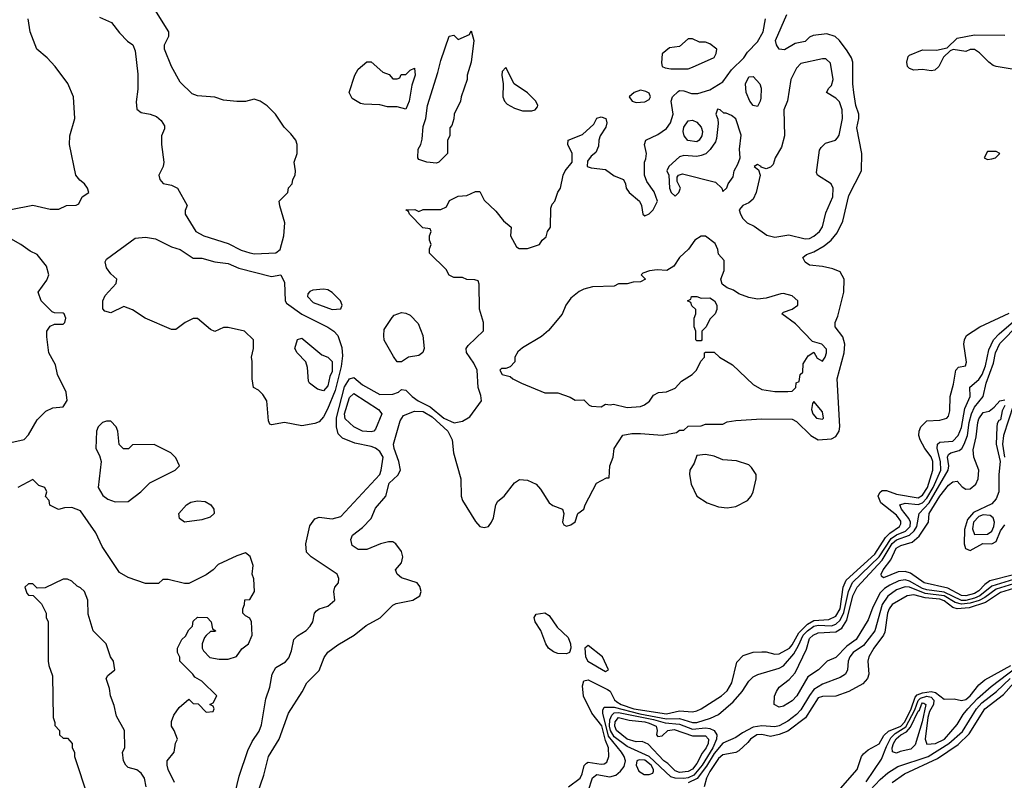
# Model space of a CAD drawing. Header units: inches. Extents: x 2380249 to 2585472, y 382747 to 546448.
# Tile 524 of 626: x 2533050 to 2537587, y 466420 to 469926. Entities that reach past the tile are written whole.
import ezdxf

# ---------------------------------------------------------------- set-up
doc = ezdxf.new("R2010")
doc.units = ezdxf.units.IN
doc.header["$MEASUREMENT"] = 0
doc.layers.add('C5436', color=7, linetype='Continuous')

msp = doc.modelspace()

# ---------------------------------------------------------------- linework, layer by layer
at = {"layer": 'C5436', "color": 4}
for points, elevation in [([(2533417.5, 469937.5), (2533473, 469913), (2533510, 469864.7), (2533547.1, 469827.1), (2533572, 469810), (2533582.8, 469782.8), (2533594.4, 469674.4), (2533594.6, 469605.4), (2533587.1, 469547.1), (2533590, 469514), (2533610, 469498), (2533650.9, 469490.9), (2533679.8, 469479.8), (2533702, 469462), (2533716.9, 469436.9), (2533716.9, 469423.1), (2533702.8, 469390), (2533702.8, 469350), (2533714, 469270), (2533710.6, 469249.4), (2533691, 469210), (2533696, 469190), (2533710.9, 469170.9), (2533750, 469162.8), (2533778, 469150), (2533822, 469070), (2533812.7, 469047.3), (2533812, 469030), (2533861, 468950), (2533898, 468930), (2534010, 468894.8), (2534070, 468864), (2534110, 468850.8), (2534132.7, 468847.3), (2534230, 468851), (2534250, 468867.3), (2534266.6, 468930), (2534271.8, 468990), (2534248.4, 469068.4), (2534246, 469090), (2534286, 469130), (2534288.4, 469151.6), (2534306, 469170), (2534308, 469190), (2534319, 469210), (2534321.2, 469230), (2534315.3, 469270), (2534328.7, 469310), (2534328.7, 469350), (2534322, 469370), (2534300.2, 469400.2), (2534268.7, 469430), (2534228.7, 469490), (2534190, 469528.7), (2534158, 469550), (2534130, 469559), (2534090, 469549), (2534050, 469549), (2533990, 469555.3), (2533950, 469568.7), (2533870, 469575.3), (2533844.7, 469584.7), (2533790, 469638), (2533749, 469710), (2533718, 469790), (2533718, 469810), (2533738, 469850), (2533738, 469870), (2533665.6, 469985.6)], 32), ([(2534144.7, 466355.3), (2534175.5, 466444.5), (2534197.2, 466530), (2534245.2, 466610), (2534288.7, 466730), (2534352.1, 466827.9), (2534372.7, 466870), (2534430, 466926.8), (2534453.3, 466986.7), (2534469.6, 467010.4), (2534515.3, 467044.7), (2534590.9, 467089.1), (2534646.2, 467133.8), (2534710.9, 467169.1), (2534770, 467227.7), (2534785.4, 467234.6), (2534862, 467250), (2534893.2, 467270), (2534899.3, 467290), (2534894.2, 467314.2), (2534882, 467330), (2534810, 467354), (2534788.7, 467370), (2534782, 467390), (2534810, 467422), (2534816, 467450), (2534810, 467475.3), (2534784, 467510), (2534770, 467519.3), (2534750, 467519.3), (2534712, 467510), (2534650, 467484), (2534610, 467484), (2534582.7, 467502.7), (2534575.3, 467530), (2534584, 467550), (2534630, 467584.9), (2534670, 467627.3), (2534690, 467674.8), (2534737, 467730), (2534752.3, 467790), (2534792.8, 467827.2), (2534805.1, 467850), (2534797.7, 467890), (2534775.4, 467950), (2534773.3, 467970), (2534802.7, 468077.3), (2534818, 468102), (2534870, 468121.8), (2534910, 468120.9), (2534950, 468095), (2535022.3, 468030), (2535042.7, 467990), (2535048.6, 467930), (2535082.6, 467810), (2535084.4, 467730), (2535090.3, 467710), (2535150, 467613), (2535170, 467590.7), (2535190, 467584.9), (2535210, 467590.7), (2535224.5, 467610), (2535233, 467630), (2535244.5, 467690), (2535253.6, 467706.4), (2535282.7, 467730), (2535330, 467791), (2535352.5, 467807.5), (2535390, 467804), (2535430, 467784.9), (2535450, 467762), (2535490, 467699.1), (2535507.2, 467687.2), (2535551, 467670), (2535557.3, 467650), (2535551.3, 467610), (2535558, 467598), (2535570, 467591.3), (2535590, 467598), (2535608.9, 467611.1), (2535622, 467650), (2535649.3, 467670.7), (2535655.1, 467690), (2535708.7, 467790), (2535754, 467814), (2535766, 467814), (2535769, 467870), (2535784, 467910), (2535789.2, 467950), (2535830, 468011), (2535870, 468018.8), (2535910, 468018.8), (2536010, 468010.8), (2536076.4, 468023.6), (2536090, 468034), (2536110, 468034), (2536130, 468052), (2536190, 468054), (2536210, 468062), (2536290, 468062), (2536310, 468072), (2536350, 468078), (2536470, 468086.8), (2536610, 468084.9), (2536630, 468073.4), (2536695.5, 468010), (2536730, 467990.3), (2536790, 467993.7), (2536810, 468004.4), (2536826.3, 468030), (2536829.7, 468050.3), (2536816.9, 468270), (2536849.7, 468390), (2536852.2, 468430), (2536843.7, 468463.7), (2536808, 468510), (2536807, 468530), (2536820.5, 468559.5), (2536847.6, 468670), (2536849.5, 468729.5), (2536830, 468764), (2536797.5, 468777.5), (2536750, 468789.2), (2536690, 468794), (2536670, 468809), (2536659, 468830), (2536675.5, 468844.5), (2536710, 468856.4), (2536756.6, 468883.4), (2536789.6, 468910), (2536816.4, 468943.6), (2536843.3, 468996.7), (2536870, 469116), (2536929.6, 469230), (2536931.3, 469308.7), (2536907.7, 469427.7), (2536917, 469470), (2536916.2, 469490), (2536903, 469530), (2536894, 469590), (2536889.6, 469630.4), (2536889.4, 469730), (2536882.7, 469750), (2536862.7, 469782.7), (2536827.3, 469830), (2536808.3, 469848.3), (2536770, 469860.5), (2536706.6, 469853.4), (2536690, 469846), (2536670, 469826), (2536623.5, 469816.5), (2536573.7, 469786.3), (2536549.4, 469789.4), (2536537.2, 469810), (2536533.2, 469830), (2536584.5, 469950)], 24), ([(2533010, 469050.7), (2533110, 469071.3), (2533190, 469052), (2533230, 469052), (2533266, 469070), (2533310, 469071.3), (2533322, 469078), (2533338, 469110), (2533368, 469130), (2533362, 469150), (2533349.3, 469169.3), (2533326.8, 469186.8), (2533309.3, 469210), (2533279.5, 469350), (2533280.7, 469390), (2533304, 469470), (2533298, 469570), (2533272.5, 469632.5), (2533213.2, 469710), (2533176, 469750), (2533129.7, 469789.7), (2533120.7, 469810), (2533098.7, 469870), (2533089.6, 469930)], 32), ([(2534035.8, 466330), (2534060.8, 466439.2), (2534101.7, 466558.3), (2534121.1, 466598.9), (2534153.1, 466646.9), (2534163.9, 466676.1), (2534183.9, 466796.1), (2534202.9, 466850), (2534213.2, 466910), (2534230, 466941), (2534274.2, 466965.8), (2534290, 466984.7), (2534303.2, 467016.8), (2534313.2, 467070), (2534330, 467086.8), (2534370, 467111), (2534389, 467130), (2534401.2, 467150), (2534409, 467190), (2534418, 467202), (2534429.3, 467210.7), (2534470, 467222.8), (2534502, 467250), (2534498, 467290), (2534502, 467310), (2534519, 467330), (2534521.2, 467350), (2534513.2, 467370), (2534392.7, 467450), (2534371.7, 467471.7), (2534368.2, 467510), (2534386.6, 467593.4), (2534410, 467625.5), (2534430, 467633), (2534490, 467626), (2534530, 467636.3), (2534709.6, 467830), (2534715.6, 467850), (2534724.5, 467910), (2534710, 467936.2), (2534690, 467951.3), (2534670, 467958.7), (2534594.3, 467974.3), (2534536.9, 467996.9), (2534517.7, 468017.7), (2534509.7, 468049.8), (2534509.8, 468090.2), (2534546.4, 468233.6), (2534570, 468270.5), (2534590, 468276.3), (2534630, 468243.7), (2534710, 468198), (2534770, 468200.4), (2534795.3, 468210), (2534810, 468221), (2534830, 468218), (2534858.8, 468190), (2534886.8, 468170), (2534942, 468142), (2535003.8, 468090), (2535052.3, 468067.7), (2535090, 468076), (2535124.7, 468095.3), (2535178, 468170), (2535174.6, 468194.6), (2535162, 468230), (2535158, 468310), (2535143.1, 468343.1), (2535108.4, 468391.6), (2535108, 468410), (2535116.4, 468423.6), (2535187.3, 468492.7), (2535188, 468530), (2535168.9, 468591.1), (2535167.3, 468707.3), (2535162, 468722), (2535147.3, 468727.3), (2535110, 468728), (2535090, 468738), (2535050, 468738), (2535028.9, 468748.9), (2535014.6, 468774.6), (2534938, 468850), (2534938, 468870), (2534946, 468890), (2534938, 468910), (2534938, 468930), (2534946, 468950), (2534942, 468962), (2534907.3, 468967.3), (2534846, 469030), (2534842, 469042), (2534828.7, 469050), (2534870.9, 469050.9), (2534890, 469042), (2534910, 469051), (2534990, 469051.3), (2535017.2, 469062.8), (2535030, 469092), (2535070, 469112), (2535110, 469116), (2535150, 469134), (2535170, 469134), (2535190, 469094), (2535243.6, 469043.6), (2535279.6, 468999.6), (2535314, 468970), (2535312, 468930), (2535339.6, 468879.6), (2535351.3, 468871.3), (2535390, 468871), (2535446, 468890), (2535458, 468910), (2535475.3, 468924.7), (2535482, 468950), (2535495.3, 468970), (2535498, 469058), (2535504, 469076), (2535515.3, 469090), (2535529.3, 469130.7), (2535542, 469150), (2535554, 469210), (2535564, 469230), (2535595.3, 469270), (2535595.3, 469310), (2535575.3, 469350), (2535578, 469370), (2535643.1, 469396.9), (2535696, 469444), (2535710, 469472), (2535730, 469478), (2535751, 469470), (2535754.8, 469450), (2535751, 469430), (2535724.7, 469390), (2535718, 469370), (2535716.9, 469343.1), (2535705.4, 469314.6), (2535683.5, 469296.5), (2535666.4, 469273.6), (2535664.7, 469250), (2535683.5, 469243.5), (2535750, 469236), (2535790, 469206), (2535832, 469190), (2535842, 469170), (2535844.7, 469150), (2535858, 469130), (2535906, 469090), (2535916, 469070), (2535922, 469030), (2535930, 469022), (2535950, 469031.3), (2535968.7, 469050), (2535988.7, 469090), (2535972.9, 469132.9), (2535940.2, 469180.2), (2535928.9, 469208.9), (2535929.2, 469270), (2535936, 469284), (2535939, 469310), (2535928.9, 469351.1), (2535935.3, 469370), (2535990, 469397.3), (2536030, 469424), (2536049.4, 469450), (2536060.5, 469490), (2536051.8, 469550), (2536058, 469570), (2536084.4, 469595.6), (2536090, 469599.1), (2536110, 469598), (2536146.2, 469586.2), (2536174.8, 469585.2), (2536230, 469602.8), (2536290, 469639.1), (2536330, 469694.4), (2536387, 469750), (2536403.3, 469776.7), (2536450, 469824), (2536476.3, 469870), (2536487.3, 469930)], 28), ([(2537670, 469689.6), (2537550, 469709.7), (2537535.6, 469715.6), (2537515.1, 469730), (2537473.3, 469773.3), (2537450, 469789.2), (2537430, 469789), (2537410, 469779), (2537351.3, 469788.7), (2537336.9, 469783.1), (2537307.3, 469752.7), (2537284.7, 469710), (2537266.8, 469693.2), (2537250.4, 469689.6), (2537210, 469696), (2537170, 469693.2), (2537150, 469701.2), (2537141.2, 469710), (2537137.2, 469730), (2537144, 469756), (2537150, 469762), (2537210, 469786.8), (2537275.1, 469784.9), (2537324, 469796), (2537370, 469841), (2537450, 469856), (2537590, 469854.9)], 16), ([(2533010, 467978), (2533070, 467991.3), (2533090, 468012), (2533130, 468082), (2533170, 468122), (2533203.1, 468136.9), (2533250, 468142), (2533268.9, 468171.1), (2533264, 468210), (2533224, 468290), (2533215.3, 468335.3), (2533184, 468390), (2533175.3, 468464.7), (2533175.3, 468490), (2533190, 468514), (2533210, 468522), (2533250, 468522), (2533258, 468530), (2533262, 468550), (2533255.3, 468570), (2533250, 468574), (2533210, 468575.3), (2533200.2, 468580.2), (2533149, 468630), (2533135.3, 468670), (2533174.8, 468725.2), (2533184, 468750), (2533173.2, 468790), (2533130, 468844), (2533098.6, 468858.6), (2533055.3, 468890), (2533010, 468915.3)], 32), ([(2535579.6, 466390), (2535632.4, 466430), (2535642, 466450), (2535650.9, 466489.1), (2535661.3, 466498.7), (2535670, 466503.6), (2535730, 466494.2), (2535743.9, 466496.1), (2535756, 466504), (2535764.8, 466530), (2535763.7, 466570), (2535750, 466603.6), (2535731.8, 466671.8), (2535686, 466730), (2535647.5, 466807.5), (2535643.8, 466856.2), (2535650, 466879.1), (2535670, 466883.6), (2535758.7, 466838.7), (2535770.8, 466830.8), (2535791.3, 466791.3), (2535801.7, 466781.7), (2535820.9, 466770), (2535879.3, 466750), (2536030, 466727.1), (2536090, 466740.9), (2536150, 466736.5), (2536170, 466741.1), (2536190.7, 466749.3), (2536283.7, 466810), (2536310, 466833.4), (2536331.5, 466870), (2536355.3, 466964.7), (2536384.2, 466995.8), (2536429.6, 467010.4), (2536470, 467013), (2536490, 467012.7), (2536530, 467002), (2536550, 467002.6), (2536596.8, 467030), (2536610, 467044.9), (2536639.5, 467100.5), (2536680.7, 467139.3), (2536710, 467156.6), (2536778.8, 467161.2), (2536810, 467176.5), (2536830.4, 467210), (2536844.4, 467310), (2536857.7, 467342.3), (2536990, 467462), (2537040.2, 467539.8), (2537060, 467560), (2537104.7, 467590), (2537110, 467602.8), (2537110, 467614.5), (2537090, 467642), (2537018.7, 467698.7), (2537006, 467730), (2537013.3, 467746.7), (2537024, 467756), (2537044.2, 467755.8), (2537090, 467738.8), (2537190, 467722.3), (2537210, 467734), (2537232.6, 467770), (2537257.6, 467850), (2537257.6, 467890), (2537250, 467911.8), (2537220.7, 467950), (2537199.3, 467990), (2537193.2, 468010), (2537194, 468030), (2537202, 468050), (2537230, 468077.3), (2537290, 468080.5), (2537322, 468090), (2537330, 468098), (2537336.6, 468123.4), (2537338, 468190), (2537353.4, 468246.6), (2537363.7, 468310), (2537376, 468324), (2537408.9, 468331.1), (2537413.2, 468346.8), (2537400.9, 468430), (2537403.7, 468450), (2537413.2, 468470), (2537474, 468510), (2537610, 468573.4)], 16), ([(2535669.3, 466370), (2535690, 466431), (2535710, 466446.8), (2535770, 466437), (2535796.6, 466443.4), (2535818.3, 466461.7), (2535835.3, 466484.7), (2535840.9, 466510), (2535836, 466530), (2535822.9, 466550), (2535764, 466624), (2535736.9, 466730), (2535736.5, 466743.5), (2535743.2, 466756.8), (2535790, 466757.3), (2535907.2, 466727.2), (2536030, 466704.4), (2536090, 466704.5), (2536150, 466686), (2536170, 466686.5), (2536233, 466707), (2536270, 466723.8), (2536337.4, 466782.6), (2536378.7, 466830), (2536410, 466877.3), (2536430, 466897.3), (2536451.7, 466908.3), (2536550, 466937), (2536570, 466948.7), (2536616.8, 467003.2), (2536639, 467041), (2536659.5, 467090), (2536679.8, 467110), (2536709.9, 467130.1), (2536730, 467135.1), (2536790, 467132.4), (2536810, 467139.7), (2536830, 467158), (2536846.9, 467193.1), (2536868.9, 467291.1), (2536887.9, 467332.1), (2537009.9, 467450), (2537065, 467535), (2537090, 467552), (2537132.1, 467567.9), (2537152.9, 467590), (2537155, 467610), (2537147.7, 467627.7), (2537112.8, 467670), (2537105.1, 467690), (2537130, 467696.9), (2537190, 467690.9), (2537210, 467699.8), (2537230, 467720.7), (2537258.7, 467770), (2537295.2, 467850), (2537293.7, 467890), (2537277.7, 467950), (2537279.5, 467970), (2537290, 467979.3), (2537350, 467983.8), (2537374, 468010), (2537390, 468046.8), (2537405.7, 468134.3), (2537429.6, 468190), (2537428.2, 468231.8), (2537470, 468267), (2537484.5, 468290), (2537500.3, 468330), (2537515, 468405), (2537537.2, 468450), (2537562.6, 468477.4), (2537630, 468534.4)], 12), ([(2537630, 467345.1), (2537530, 467315.5), (2537474.5, 467270), (2537450, 467259.2), (2537410, 467249.1), (2537389.6, 467249.6), (2537310, 467288.1), (2537230, 467298.1), (2537210, 467304.8), (2537150, 467338.7), (2537130, 467344.7), (2537100.6, 467339.4), (2537059.8, 467320.2), (2537035.4, 467304.6), (2537015.4, 467284.6), (2536981.6, 467218.4), (2536959.8, 467160.2), (2536904.9, 467070), (2536861.7, 467038.3), (2536810, 466986), (2536770.8, 466970), (2536730.7, 466930), (2536682, 466898), (2536630.4, 466810), (2536610, 466786.6), (2536570, 466762), (2536550, 466758), (2536526, 466770), (2536528, 466808), (2536537.2, 466830), (2536549.2, 466850), (2536595.6, 466884.4), (2536623.6, 466916.4), (2536675.4, 467024.6), (2536690, 467074.4), (2536705.6, 467090), (2536730, 467100.2), (2536810, 467103.9), (2536838, 467122), (2536861.6, 467158.4), (2536889.4, 467270.6), (2536908.9, 467311.1), (2537024.4, 467435.6), (2537070, 467512.3), (2537090, 467529.4), (2537149.9, 467550.1), (2537171.4, 467570), (2537183.2, 467590), (2537195.3, 467650), (2537240.4, 467699.6), (2537328.1, 467850), (2537331, 467870), (2537325.3, 467910), (2537330, 467922), (2537341.2, 467930), (2537379.5, 467940.5), (2537390.6, 467949.4), (2537402.4, 467970), (2537417.3, 468010), (2537425.6, 468070), (2537436.2, 468110), (2537450, 468140.3), (2537489.8, 468190), (2537504.2, 468250), (2537537.5, 468342.6), (2537546.6, 468390), (2537567.1, 468432.9), (2537655.7, 468524.3)], 8), ([(2537630, 467368.1), (2537520, 467340), (2537496.6, 467323.4), (2537470, 467293.3), (2537450, 467282), (2537410, 467270.8), (2537390, 467272.7), (2537326.4, 467306.4), (2537218.4, 467330), (2537154.3, 467374.3), (2537130, 467383.1), (2537098.6, 467381.5), (2537030, 467354), (2537020.9, 467360.9), (2537019.3, 467370), (2537028.2, 467390), (2537063.8, 467436.2), (2537088.7, 467490), (2537110, 467502), (2537161.8, 467518.2), (2537194.6, 467545.4), (2537238.4, 467610), (2537240.5, 467650), (2537290, 467730.3), (2537330, 467780.5), (2537350, 467796.3), (2537370, 467798.8), (2537392.7, 467772.7), (2537410, 467762), (2537430, 467763), (2537455.1, 467784.9), (2537467.3, 467810), (2537469.2, 467849.2), (2537446.6, 467910), (2537443.3, 467943.3), (2537457.1, 468002.9), (2537465.1, 468070), (2537470, 468086), (2537490, 468114.8), (2537518, 468122), (2537540.4, 468139.6), (2537566, 468170), (2537590, 468174)], 4), ([(2537590, 468148), (2537577.3, 468122.7), (2537570, 468082), (2537562, 468078), (2537554.4, 468065.6), (2537552.5, 468047.5), (2537550.2, 467970), (2537567.4, 467890), (2537561.5, 467830), (2537561.1, 467750), (2537550, 467717.2), (2537530, 467694), (2537444.6, 467655.4), (2537417.4, 467622.6), (2537403.8, 467576.2), (2537402.8, 467510), (2537408, 467488), (2537430, 467479.5), (2537488.2, 467511.8), (2537530, 467510.3), (2537550, 467520.4), (2537570, 467570.4), (2537590, 467598.4)], 4), ([(2537629.6, 468150.4), (2537582.7, 468010), (2537579.2, 467970), (2537588.1, 467910)], 8), ([(2533764, 466410), (2533734, 466470), (2533729, 466490), (2533729.3, 466510.7), (2533762, 466550), (2533768.4, 466591.6), (2533778, 466610), (2533762, 466650), (2533749, 466670), (2533749.1, 466690.9), (2533760.2, 466719.8), (2533784.7, 466755.3), (2533830, 466794), (2533850, 466774), (2533872.7, 466772.7), (2533910, 466734), (2533942, 466738), (2533946, 466750), (2533942, 466762), (2533926, 466770), (2533942, 466778), (2533958, 466810), (2533890, 466878), (2533856.4, 466896.4), (2533848, 466910), (2533788, 466970), (2533787.3, 466987.3), (2533778, 467010), (2533778, 467030), (2533798, 467070), (2533814.6, 467085.4), (2533830, 467114), (2533846, 467130), (2533850, 467154), (2533870, 467172), (2533914, 467170), (2533932, 467150), (2533938, 467118), (2533954, 467110), (2533950, 467106), (2533930, 467106), (2533910, 467088), (2533901, 467079), (2533891.3, 467050), (2533891.3, 467030), (2533896.9, 467016.9), (2533926.4, 466986.4), (2533970, 466978), (2534010, 466978.8), (2534049, 466991), (2534073.6, 467026.4), (2534104, 467050), (2534120.9, 467090), (2534119, 467150), (2534110, 467168), (2534090, 467178), (2534078, 467190), (2534078, 467210), (2534086, 467230), (2534087.3, 467252.7), (2534110, 467254), (2534132.7, 467290), (2534128.4, 467348.4), (2534122, 467370), (2534125.2, 467410), (2534112.1, 467452.1), (2534090, 467468), (2534050, 467455.3), (2533965.2, 467414.8), (2533942, 467390), (2533910, 467368), (2533830, 467328), (2533810, 467328), (2533734, 467346), (2533710, 467346), (2533690, 467328), (2533630, 467328), (2533550, 467355.3), (2533510, 467378), (2533430, 467498), (2533401.2, 467561.2), (2533330, 467662), (2533290, 467678), (2533256.4, 467676.4), (2533229.1, 467669.1), (2533188.4, 467688.4), (2533186, 467710), (2533168.4, 467728.4), (2533175.3, 467750), (2533166, 467770), (2533139, 467779), (2533110, 467806), (2533042, 467770)], 32), ([(2533633.2, 466390), (2533625.2, 466430), (2533610, 466454), (2533590, 466469), (2533550, 466479), (2533539, 466490), (2533529.2, 466510), (2533524, 466550), (2533534, 466570), (2533533.2, 466650), (2533496.5, 466716.5), (2533485.6, 466765.6), (2533469.2, 466810), (2533464, 466844), (2533448, 466890), (2533456.4, 466903.6), (2533488, 466930), (2533482, 466970), (2533468.7, 466990), (2533448, 467050), (2533388.7, 467110), (2533365.6, 467185.6), (2533364, 467250), (2533348, 467290), (2533330, 467308), (2533314.6, 467314.6), (2533290, 467338), (2533270, 467348), (2533250, 467348), (2533167.3, 467307.3), (2533130, 467306), (2533110, 467326), (2533090, 467326), (2533074, 467310), (2533083.6, 467283.6), (2533090, 467274), (2533112.7, 467272.7), (2533150, 467234), (2533172, 467190), (2533172, 467170), (2533182, 467150), (2533182, 466970), (2533184.7, 466950), (2533202, 466902), (2533204.7, 466710), (2533212.7, 466687.3), (2533212.7, 466672.7), (2533234, 466650), (2533234, 466630), (2533250, 466614), (2533270, 466614), (2533292, 466590), (2533292, 466570), (2533302, 466550), (2533302, 466530), (2533363.6, 466343.6)], 36), ([(2537630, 467325.9), (2537550, 467301.7), (2537497.5, 467262.5), (2537471.1, 467248.9), (2537430, 467236.2), (2537390, 467231.7), (2537360, 467240), (2537309.7, 467270), (2537221.7, 467281.7), (2537150, 467309.8), (2537130, 467312.4), (2537090, 467298.7), (2537050, 467268.3), (2537024.7, 467230), (2536991, 467109), (2536938.5, 467041.5), (2536890.4, 467010), (2536874.9, 466990), (2536867.4, 466970), (2536864.4, 466930), (2536854.9, 466910), (2536830, 466893.6), (2536750, 466863.5), (2536710, 466838.3), (2536688.7, 466811.3), (2536650, 466744.7), (2536630, 466723.1), (2536590, 466692.3), (2536550, 466671), (2536530, 466666.4), (2536470, 466672.1), (2536430, 466665), (2536380.3, 466639.7), (2536350, 466617.7), (2536290, 466592.1), (2536250, 466544.4), (2536215, 466485), (2536172, 466428), (2536130.7, 466409.3)], 12), ([(2537630, 467303.7), (2537570, 467285.3), (2537500.2, 467239.8), (2537424.8, 467215.2), (2537370.5, 467210.5), (2537350, 467217.1), (2537310, 467248.1), (2537290, 467255.7), (2537221.9, 467261.9), (2537170, 467274.5), (2537139.1, 467270), (2537070, 467231.2), (2537056.9, 467210), (2537049.2, 467190), (2537036.3, 467103.7), (2537030.9, 467089.1), (2536986.5, 467030), (2536963.1, 466990), (2536958, 466970), (2536962.8, 466910), (2536956, 466890), (2536934.9, 466865.1), (2536870.3, 466829.7), (2536811.5, 466808.5), (2536750, 466806.9), (2536730, 466799.7), (2536671.7, 466708.3), (2536590, 466646.2), (2536550, 466630.8), (2536510, 466621.7), (2536470, 466630.8), (2536447.3, 466630), (2536418, 466610), (2536406, 466594), (2536363.4, 466556.6), (2536350, 466549), (2536290, 466537.6), (2536270, 466520.7), (2536230, 466460.7), (2536214.9, 466430), (2536204.7, 466390)], 16), ([(2536810, 466358.4), (2536909.6, 466470.4), (2536929.7, 466530.3), (2536938, 466542), (2536959.7, 466560.3), (2537010, 466588.4), (2537032.5, 466627.5), (2537053.2, 466646.8), (2537110, 466670.2), (2537128.3, 466690), (2537157.6, 466750), (2537176.8, 466803.2), (2537186.2, 466813.8), (2537210, 466824.2), (2537250, 466829.5), (2537270, 466824.3), (2537310, 466793.8), (2537355.3, 466795.3), (2537390, 466787.4), (2537410, 466793.1), (2537430, 466810.3), (2537470, 466860.3), (2537496.8, 466883.2), (2537617.2, 466950)], 16), ([(2536950, 466413.7), (2537021.4, 466518.5), (2537043.6, 466576.4), (2537064.4, 466615.6), (2537084.4, 466635.6), (2537132.6, 466667.4), (2537174.1, 466745.9), (2537190, 466788.1), (2537201.3, 466798.7), (2537230, 466808.3), (2537250, 466802.9), (2537262.9, 466790), (2537261.4, 466770), (2537242.7, 466737.3), (2537234.5, 466710), (2537221.7, 466610), (2537230, 466587.3), (2537270, 466590.3), (2537310.9, 466610), (2537370, 466678), (2537397, 466723), (2537419.7, 466750), (2537462.9, 466797.1), (2537527.1, 466852.8), (2537686.7, 466973.3)], 12), ([(2536946.3, 466350), (2537015.2, 466424.8), (2537050, 466454.9), (2537096.8, 466483.2), (2537236.3, 466530), (2537332, 466590), (2537394.2, 466645.8), (2537458.9, 466750), (2537483.3, 466776.7), (2537550.4, 466829.6), (2537614.6, 466890)], 8), ([(2537069.6, 466410), (2537127.3, 466450), (2537279.8, 466520.2), (2537374.6, 466585.4), (2537425.6, 466634.4), (2537497.2, 466750), (2537583.7, 466816.3), (2537631.1, 466870)], 4)]:
    msp.add_lwpolyline(points, dxfattribs=dict(at, elevation=elevation))
for points, elevation in [([(2534970, 469265.2), (2534926, 469270), (2534890, 469282), (2534885.2, 469290), (2534886, 469330), (2534898, 469350), (2534904, 469376), (2534910, 469434), (2534920.9, 469470), (2534929.6, 469530), (2534977.6, 469682.4), (2534990, 469738), (2535029.6, 469850.4), (2535050, 469854), (2535070, 469834), (2535122, 469858), (2535130, 469874), (2535142, 469830), (2535131, 469730), (2535111.3, 469670), (2535111.3, 469650), (2535084.7, 469570), (2535082, 469550), (2535052, 469490), (2535051.1, 469468.9), (2535042, 469438), (2535032.7, 469427.3), (2535032, 469390), (2535022, 469370), (2535022, 469310), (2534982, 469270)], 28), ([(2536150, 469838), (2536130, 469838), (2536090, 469802), (2536043.6, 469796.4), (2536010.9, 469769.1), (2536007.1, 469727.1), (2536011, 469711), (2536024, 469704), (2536050, 469698.8), (2536130, 469698.8), (2536150, 469706.8), (2536250, 469752), (2536259, 469770), (2536262, 469790), (2536230, 469815.3), (2536210, 469822), (2536183.1, 469823.1)], 32), ([(2534770, 469654), (2534790, 469654), (2534802, 469658), (2534807.3, 469672.7), (2534830, 469674), (2534850, 469694), (2534870, 469702), (2534872.7, 469670), (2534856.3, 469623.7), (2534844, 469550), (2534830, 469514), (2534790, 469524), (2534744.7, 469524.7), (2534710, 469534), (2534636.4, 469536.4), (2534620.4, 469540.4), (2534582, 469562), (2534568.7, 469590), (2534594, 469670), (2534610, 469698), (2534650, 469732), (2534670, 469732), (2534723.6, 469683.6), (2534752.7, 469672.7)], 28), ([(2535290, 469706), (2535272.7, 469687.3), (2535272, 469670), (2535278, 469630), (2535276, 469570), (2535284.7, 469550), (2535296.9, 469536.9), (2535330, 469518), (2535366.4, 469506.4), (2535410, 469506), (2535426, 469510), (2535436.4, 469523.6), (2535438, 469530), (2535428, 469550), (2535390, 469588.7), (2535328, 469630)], 32), ([(2536750, 469746), (2536650, 469723.6), (2536630, 469702.7), (2536603.1, 469650), (2536588, 469552), (2536570.8, 469510), (2536574, 469390), (2536561.1, 469338.9), (2536531.3, 469290), (2536522, 469258), (2536510, 469246), (2536490, 469238), (2536466, 469246), (2536466, 469250), (2536450, 469258), (2536434, 469250), (2536454, 469234), (2536462, 469210), (2536444, 469130), (2536430, 469099), (2536410, 469081.2), (2536382, 469070), (2536366, 469050), (2536371, 469030), (2536382.8, 469010), (2536402, 468990), (2536434, 468974), (2536493.5, 468933.5), (2536530, 468923.8), (2536594, 468934), (2536670, 468915.5), (2536690, 468918), (2536710, 468928), (2536736, 468950), (2536750, 468971.3), (2536764.2, 469035.8), (2536797.6, 469110), (2536798, 469150), (2536789.5, 469169.5), (2536726, 469210), (2536722, 469222), (2536735.5, 469324.5), (2536742.5, 469337.5), (2536763.7, 469356.3), (2536809.1, 469370.9), (2536818.6, 469381.4), (2536826, 469394), (2536841.3, 469470), (2536839.7, 469510), (2536827, 469547), (2536810, 469564.5), (2536768, 469590), (2536778, 469610), (2536790, 469622), (2536798, 469650), (2536786.3, 469726.3), (2536765.2, 469745.2)], 28), ([(2536450, 469525.2), (2536429.3, 469530), (2536414, 469550), (2536397.2, 469590), (2536394, 469630), (2536410, 469662), (2536430, 469664.7), (2536461, 469630), (2536466, 469610), (2536464.7, 469564.7), (2536462.8, 469550)], 24), ([(2535910, 469601.2), (2535882, 469590), (2535858, 469570), (2535872, 469550), (2535890, 469544), (2535930, 469547.3), (2535950, 469558), (2535957.2, 469570), (2535950, 469588), (2535935.5, 469595.5)], 32), ([(2536266, 469514), (2536258, 469490), (2536267.1, 469467.1), (2536267.9, 469447.9), (2536261.1, 469378.9), (2536256.4, 469363.6), (2536232.2, 469327.8), (2536212.1, 469307.9), (2536190, 469299.5), (2536170, 469296.2), (2536110, 469299.3), (2536090, 469293.2), (2536042, 469250), (2536032, 469230), (2536042, 469210), (2536044.7, 469150), (2536052, 469130), (2536070, 469112), (2536088, 469130), (2536095.3, 469150), (2536080.4, 469180.4), (2536080.4, 469199.6), (2536086, 469210), (2536104, 469216), (2536256.8, 469176.8), (2536284.7, 469150), (2536290, 469134), (2536308.4, 469151.6), (2536314, 469170), (2536338, 469202), (2536342.7, 469230), (2536359.6, 469260.4), (2536369.5, 469290), (2536367, 469330), (2536374, 469394), (2536350, 469468.7), (2536330, 469484), (2536305.4, 469494.6), (2536294.6, 469494.6), (2536278, 469510)], 28), ([(2536170, 469363), (2536128.5, 469368.5), (2536112, 469390), (2536107.8, 469410), (2536109.7, 469430), (2536130, 469459.1), (2536150, 469463), (2536170, 469453), (2536190.4, 469430), (2536196.4, 469410), (2536193.7, 469390), (2536180.5, 469370)], 24), ([(2537550, 469318), (2537510, 469318), (2537494, 469290), (2537510, 469282), (2537530, 469284.7), (2537546, 469290), (2537566, 469310)], 24), ([(2533850, 468826.8), (2533890, 468827.3), (2533949.4, 468810.6), (2534010, 468802.4), (2534060.4, 468780.4), (2534210, 468742.8), (2534254, 468750), (2534270, 468714), (2534273.4, 468630), (2534279.1, 468619.1), (2534350, 468568.7), (2534470, 468508.4), (2534498, 468490), (2534515.8, 468470), (2534534.4, 468414.4), (2534537.1, 468377.1), (2534532.1, 468327.9), (2534503.8, 468216.2), (2534469.2, 468130.8), (2534450, 468095.1), (2534430, 468071.8), (2534410, 468064.5), (2534350, 468054.5), (2534270, 468069), (2534210, 468058), (2534202, 468062), (2534196.4, 468076.4), (2534188.7, 468170), (2534170, 468198), (2534150, 468218), (2534128, 468230), (2534122, 468270), (2534122, 468350), (2534118, 468370), (2534128, 468410), (2534128, 468450), (2534086, 468490), (2534010, 468508), (2533990, 468508), (2533950, 468488.7), (2533930, 468498), (2533870, 468548.7), (2533850, 468548.7), (2533812, 468530), (2533770, 468498), (2533750, 468498), (2533628, 468550), (2533570, 468588.7), (2533530, 468604), (2533470, 468575.1), (2533442, 468582), (2533433.2, 468593.2), (2533432.7, 468630), (2533444.5, 468655.5), (2533495.3, 468710), (2533498, 468730), (2533470, 468755.3), (2533450, 468782), (2533444, 468810), (2533450, 468822), (2533581.6, 468918.4), (2533630, 468924.4), (2533675.3, 468915.2), (2533750, 468879.1), (2533790, 468867.3)], 28), ([(2536190, 468929), (2536161, 468910), (2536131.1, 468868.9), (2536090.7, 468829.3), (2536064.7, 468790), (2536032, 468770), (2535987.1, 468772.9), (2535951.6, 468768.4), (2535922, 468758), (2535914, 468750), (2535934, 468730), (2535910, 468718), (2535876.4, 468716.4), (2535850, 468708), (2535810, 468708), (2535790, 468698), (2535690, 468694), (2535650, 468684), (2535627.5, 468672.5), (2535590, 468642), (2535566, 468610), (2535550, 468568), (2535486.4, 468493.6), (2535454, 468466), (2535366.4, 468413.6), (2535345.4, 468394.6), (2535332, 468370), (2535331.6, 468348.4), (2535310, 468326), (2535290, 468318), (2535270, 468318), (2535262, 468310), (2535274, 468290), (2535310, 468282), (2535322, 468270), (2535362, 468250), (2535470, 468206.8), (2535530, 468206), (2535586.4, 468186.4), (2535610, 468172), (2535650, 468174), (2535674, 468150), (2535685.4, 468145.4), (2535730, 468142), (2535750, 468154), (2535771.1, 468151.1), (2535785.6, 468154.4), (2535850, 468139.1), (2535910, 468143), (2535929.5, 468150.5), (2535952.1, 468167.9), (2535970, 468196), (2535992.9, 468207.1), (2536031.1, 468211.1), (2536070, 468227.7), (2536100.2, 468259.8), (2536149.1, 468290.9), (2536168, 468310), (2536188.4, 468351.6), (2536206, 468370), (2536206, 468390), (2536210, 468394), (2536250, 468394), (2536274, 468370), (2536335.3, 468335.3), (2536430, 468244.7), (2536470, 468221), (2536530, 468212), (2536590, 468212), (2536610, 468214), (2536626, 468230), (2536627.3, 468252.7), (2536642, 468258), (2536646, 468290), (2536658, 468302), (2536660.4, 468339.6), (2536683.1, 468376.9), (2536710, 468394), (2536725.4, 468365.4), (2536750, 468352), (2536762, 468370), (2536768, 468390), (2536767.3, 468407.3), (2536746, 468430), (2536703.1, 468443.1), (2536624.7, 468524.7), (2536562, 468570), (2536570, 468578), (2536610, 468592), (2536635.3, 468610), (2536635.3, 468630), (2536610, 468654), (2536570, 468664), (2536556.9, 468663.1), (2536490, 468642), (2536450, 468637.2), (2536410, 468645.2), (2536363.2, 468663.2), (2536338.9, 468678.9), (2536309.5, 468689.5), (2536286.6, 468706.6), (2536281.2, 468730), (2536296, 468770), (2536296.4, 468816.4), (2536270, 468846), (2536267.3, 468867.3), (2536254.6, 468894.6), (2536210, 468928.7)], 28), ([(2534450, 468683.7), (2534400.7, 468679.3), (2534386.4, 468673.6), (2534378, 468662), (2534376, 468650), (2534402.4, 468622.4), (2534490, 468591), (2534530, 468594), (2534535.3, 468610), (2534528.7, 468630), (2534490, 468669), (2534470, 468681.2)], 32), ([(2536190, 468642), (2536230, 468644.7), (2536252, 468630), (2536262, 468610), (2536262, 468590), (2536254, 468570), (2536230, 468546), (2536214, 468510), (2536194, 468490), (2536194, 468450), (2536190, 468446), (2536170, 468446), (2536166, 468450), (2536166, 468490), (2536158, 468510), (2536158, 468550), (2536166, 468570), (2536166, 468590), (2536147.3, 468607.3), (2536142, 468622), (2536128, 468630), (2536142, 468638), (2536146, 468650), (2536170.7, 468650.7)], 28), ([(2534790, 468348.7), (2534772.9, 468372.9), (2534730, 468448.7), (2534727.3, 468470), (2534730, 468498), (2534766, 468554), (2534776.2, 468563.8), (2534810, 468576.3), (2534830, 468574), (2534850, 468564), (2534886.4, 468526.4), (2534907.7, 468470), (2534914, 468410), (2534907.3, 468392.7), (2534890, 468379), (2534842, 468370), (2534810, 468348.7)], 28), ([(2534450, 468216), (2534422.7, 468222.7), (2534386, 468250), (2534380.4, 468260.4), (2534376.4, 468323.6), (2534368.9, 468348.9), (2534328, 468390), (2534318, 468410), (2534330, 468451.3), (2534350, 468458), (2534442, 468382), (2534470, 468371.3), (2534490, 468351), (2534490, 468305.2), (2534478.7, 468281.3), (2534470, 468239)], 24), ([(2534670, 468027), (2534629, 468030), (2534589.3, 468050), (2534550, 468086.6), (2534547.2, 468110), (2534570, 468184.9), (2534590, 468203.8), (2534704, 468130), (2534718.8, 468110), (2534690, 468038), (2534682, 468030)], 24), ([(2536710, 468166), (2536703.6, 468156.4), (2536698, 468130), (2536704.7, 468110), (2536722, 468090), (2536750, 468084.7), (2536753.2, 468090), (2536750, 468118)], 28), ([(2533470, 468075.3), (2533450, 468075.3), (2533431.1, 468068.9), (2533421, 468059), (2533411.1, 468048.9), (2533404.7, 468030), (2533401, 467950), (2533418, 467918), (2533426, 467890), (2533411, 467770), (2533433.7, 467733.7), (2533456.8, 467716.8), (2533490, 467704), (2533550, 467706), (2533608, 467750), (2533650, 467792), (2533766, 467850), (2533786, 467870), (2533770, 467906), (2533746, 467930), (2533670, 467968), (2533570, 467966), (2533551.6, 467948.4), (2533528.4, 467948.4), (2533508.4, 467968.4), (2533502, 468030), (2533495.3, 468050)], 32), ([(2536210, 467922), (2536170, 467918), (2536158, 467882), (2536138, 467850), (2536136, 467830), (2536144.5, 467784.5), (2536171, 467730), (2536218.5, 467698.5), (2536270, 467680.7), (2536310, 467676.3), (2536350, 467682), (2536404, 467710), (2536421.2, 467730), (2536429.2, 467750), (2536444, 467810), (2536444, 467830), (2536421.5, 467861.5), (2536410, 467874), (2536353.2, 467893.2), (2536290, 467897.2), (2536250, 467914)], 24), ([(2533810, 467609.5), (2533786.3, 467626.3), (2533784, 467650), (2533818, 467690), (2533838.5, 467701.5), (2533870, 467708.9), (2533905.5, 467705.5), (2533930.2, 467690.2), (2533944.9, 467670), (2533946, 467650), (2533927.5, 467632.5), (2533890, 467621.1)], 28), ([(2537490, 467643.4), (2537470, 467636), (2537444.8, 467610), (2537439.7, 467579.7), (2537450, 467554), (2537510, 467554.7), (2537530, 467568.7), (2537539.3, 467590), (2537541.5, 467610), (2537535.8, 467630), (2537521.1, 467641.1)], 8), ([(2535570, 467002.6), (2535530, 467005.1), (2535510, 467012.6), (2535487.4, 467030), (2535474, 467050), (2535451, 467111), (2535425.6, 467150), (2535420.7, 467170), (2535430, 467186.8), (2535470, 467191.5), (2535490, 467179.3), (2535526.5, 467126.5), (2535577.8, 467077.8), (2535588.7, 467050), (2535590.1, 467029.8), (2535583, 467010)], 16), ([(2535670, 467040.9), (2535654.8, 467030), (2535656.5, 466990), (2535668.7, 466970), (2535750, 466922), (2535764, 466930), (2535735.1, 466990)], 24), ([(2537090, 466545.1), (2537071.5, 466551.5), (2537069.9, 466570), (2537076.2, 466590), (2537088.5, 466611.5), (2537109.9, 466630.1), (2537136, 466644), (2537154.5, 466665.5), (2537190, 466739), (2537196.5, 466743.5), (2537204.7, 466770), (2537210, 466777.8), (2537216.4, 466776.4), (2537224.9, 466770), (2537207.8, 466690), (2537176.6, 466583.4), (2537155.8, 466564.2), (2537106.6, 466553.4)], 8), ([(2536150, 466656.6), (2536210, 466661.7), (2536230, 466659.7), (2536250.6, 466650), (2536262.3, 466630), (2536261.5, 466610), (2536243.9, 466570), (2536195.1, 466490), (2536155.9, 466444.1), (2536130, 466431.7), (2536110, 466428.3), (2536069.9, 466429.9), (2536050, 466437.1), (2535950.8, 466530.8), (2535850, 466576), (2535790, 466621.3), (2535772.1, 466650), (2535768.6, 466670), (2535770, 466699.1), (2535779.2, 466720.8), (2535789.4, 466730.6), (2535810, 466733.4), (2535970, 466700.8), (2536024.8, 466684.8), (2536090, 466679.5)], 8), ([(2535990, 466622), (2536010, 466626), (2536037.2, 466650), (2536066.1, 466653.9), (2536150, 466625.3), (2536210, 466625.7), (2536223.6, 466610), (2536222.8, 466590), (2536213, 466570), (2536194.4, 466545.6), (2536170, 466497.6), (2536150, 466471.6), (2536130, 466461.4), (2536090, 466456.8), (2536070, 466463.9), (2536037.2, 466497.3), (2536018, 466510), (2535946.6, 466586.6), (2535918.6, 466598.6), (2535890, 466596.9), (2535850, 466609.8), (2535799.7, 466650), (2535792.2, 466670), (2535794.2, 466690), (2535810, 466710.1), (2535857.7, 466697.7), (2535930.7, 466690), (2535950, 466683.9), (2535983.1, 466670), (2535987.3, 466650), (2535984.7, 466630)], 4), ([(2535904.8, 466515.2), (2535894, 466510), (2535890.5, 466490), (2535902.4, 466462.4), (2535926.9, 466446.9), (2535950, 466446.4), (2535967, 466453), (2535970, 466462), (2535970.9, 466470), (2535959.8, 466490), (2535930, 466513.8)], 12)]:
    msp.add_lwpolyline(points, close=True, dxfattribs=dict(at, elevation=elevation))

doc.saveas('drawing.dxf')
